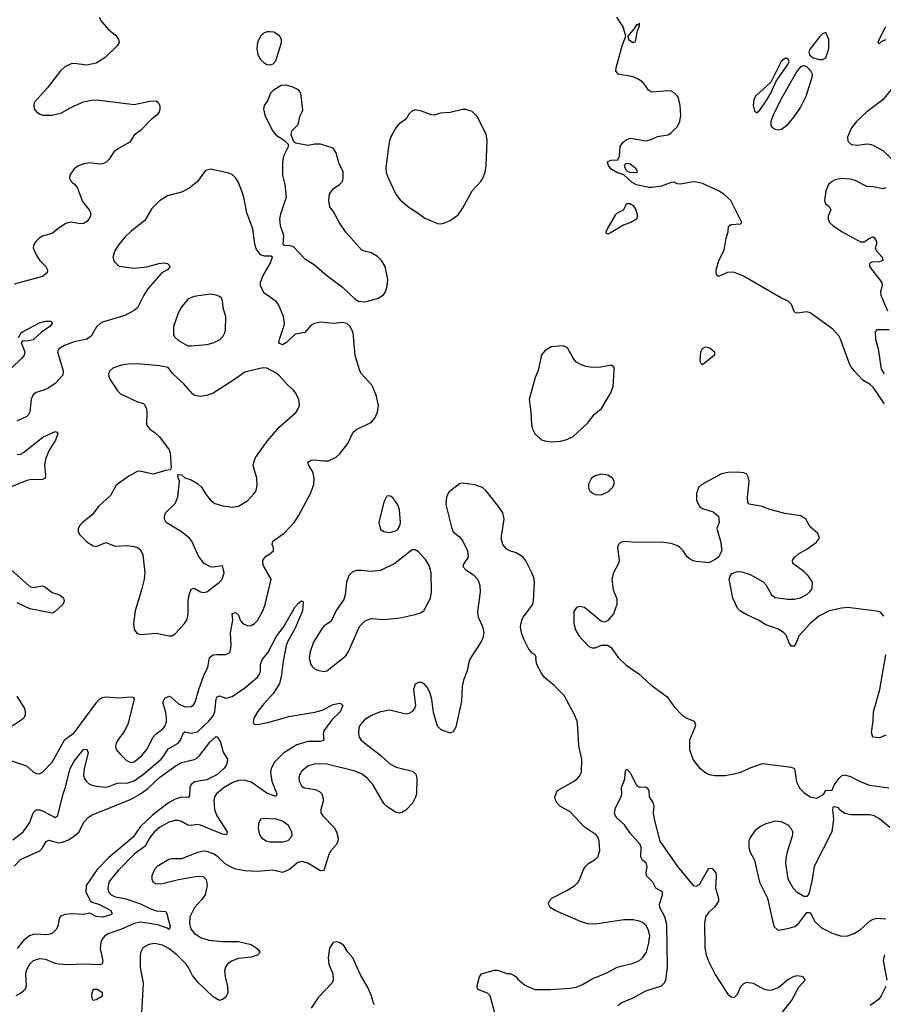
# Model space of a CAD drawing. Header units: inches. Extents: x 1550315 to 1685896, y 510706 to 640504.
# Tile 339 of 452: x 1622345 to 1627814, y 621237 to 627475. Entities that reach past the tile are written whole.
import ezdxf

# ---------------------------------------------------------------- set-up
doc = ezdxf.new("R2010")
doc.units = ezdxf.units.IN
doc.header["$MEASUREMENT"] = 0
doc.layers.add('B6622', color=7, linetype='Continuous')

msp = doc.modelspace()

# ---------------------------------------------------------------- linework, layer by layer
at = {"layer": 'B6622', "color": 5}
for points, elevation in [([(1622848.7, 627490), (1622863.9, 627463.9), (1622910, 627410.7), (1622950, 627378.8), (1622970.4, 627350.4), (1622974, 627330), (1622962.8, 627310), (1622885.4, 627234.6), (1622830, 627199.7), (1622770, 627186), (1622690, 627197.4), (1622670, 627195.8), (1622630, 627176.9), (1622602.4, 627150), (1622519.6, 627040.4), (1622437.3, 626950), (1622434, 626930), (1622437.3, 626910), (1622451, 626890), (1622475.2, 626875.2), (1622490.5, 626870.5), (1622550, 626870.5), (1622610, 626884.9), (1622677.7, 626922.3), (1622750, 626954.4), (1622810, 626966.7), (1622850, 626965.7), (1623070, 626937.6), (1623170, 626958), (1623210, 626960.7), (1623222.8, 626950), (1623233.4, 626930), (1623233.4, 626910), (1623227.3, 626890), (1623214, 626870), (1623178.3, 626841.7), (1623110, 626772.7), (1623070, 626744), (1623041.4, 626698.6), (1622970, 626659.3), (1622942, 626638), (1622910.7, 626590), (1622890.4, 626569.6), (1622870, 626560.9), (1622850, 626559.5), (1622790, 626567.3), (1622750, 626562), (1622712.5, 626547.5), (1622690.8, 626530), (1622662.8, 626490), (1622661, 626470), (1622671, 626450), (1622692.3, 626432.3), (1622710, 626406.8), (1622741.8, 626321.8), (1622784, 626270), (1622792.8, 626252.8), (1622793.4, 626230), (1622783, 626210), (1622770, 626195.1), (1622750, 626183.6), (1622730, 626181.3), (1622670, 626191.2), (1622636.7, 626183.3), (1622587.8, 626152.2), (1622550, 626120.7), (1622490, 626102.4), (1622469.2, 626090.8), (1622448, 626070), (1622435.5, 626050), (1622430.5, 626030), (1622450, 625984), (1622473, 625950), (1622510.4, 625910), (1622520.5, 625890), (1622518, 625870), (1622490, 625847.6), (1622310, 625798)], 640), ([(1627821.5, 625041.5), (1627750, 625147), (1627730, 625163.7), (1627684, 625190), (1627628.7, 625250), (1627604.7, 625284.7), (1627543.7, 625450), (1627531.5, 625471.5), (1627494.9, 625514.9), (1627350, 625617.2), (1627330, 625624), (1627270, 625615.3), (1627258, 625618), (1627250, 625626), (1627233.2, 625670), (1627211.3, 625691.3), (1627170, 625709.4), (1626929, 625850), (1626865.8, 625874.2), (1626827.7, 625872.3), (1626770, 625848), (1626758, 625858), (1626755.3, 625890), (1626773.2, 625950), (1626805.8, 626014.2), (1626819.5, 626090), (1626832.3, 626130), (1626833.6, 626166.4), (1626850, 626177.3), (1626910, 626182), (1626918, 626190), (1626847.6, 626330), (1626803.1, 626370), (1626771.2, 626391.2), (1626670, 626435.8), (1626630, 626446), (1626610, 626447.6), (1626530, 626432.6), (1626510, 626435.6), (1626490, 626445.1), (1626470, 626443.5), (1626410, 626418.9), (1626348.3, 626411.7), (1626328.4, 626411.6), (1626250, 626428.2), (1626222.6, 626442.6), (1626171.8, 626491.8), (1626127.1, 626507.1), (1626090, 626526.6), (1626073, 626550), (1626067.1, 626570), (1626070, 626576.3), (1626090, 626583.7), (1626133.8, 626586.2), (1626142.6, 626610), (1626148.2, 626671.8), (1626163.9, 626696.1), (1626186, 626714), (1626210, 626723.8), (1626312.5, 626707.5), (1626344.4, 626715.6), (1626384.4, 626735.6), (1626450, 626744.9), (1626470, 626756.9), (1626510, 626798), (1626526.2, 626830), (1626532.8, 626870), (1626527.5, 626930), (1626518.5, 626970), (1626509.8, 626989.8), (1626490, 627011.1), (1626470, 627021), (1626450, 627024), (1626350, 627016.2), (1626327.9, 627027.9), (1626298, 627070), (1626270, 627094), (1626230, 627111.6), (1626135.3, 627130), (1626120.7, 627150), (1626121.3, 627170), (1626159.7, 627310), (1626182.7, 627370), (1626165.6, 627430), (1626126.6, 627490)], 640), ([(1627830, 627346.6), (1627803.5, 627336.5), (1627790, 627324), (1627784.7, 627324.7), (1627782, 627330), (1627787.3, 627350), (1627830, 627430.6)], 620), ([(1627890, 627063.6), (1627810, 626966), (1627710.3, 626890), (1627645.2, 626830), (1627613.1, 626790), (1627587.6, 626730), (1627590, 626706), (1627610, 626683.8), (1627650, 626679.3), (1627710, 626688), (1627725.8, 626685.8), (1627750, 626679.1), (1627810, 626644.9), (1627890.8, 626570)], 640), ([(1622268.1, 622788.1), (1622387.6, 622747.6), (1622430, 622708.9), (1622450, 622698.3), (1622470, 622697.3), (1622490, 622707.9), (1622550, 622771.5), (1622630, 622913.4), (1622690, 622956.4), (1622833.1, 623150), (1622850, 623169), (1622870, 623180.7), (1622890, 623184.9), (1622970, 623178.2), (1623050, 623185.5), (1623062.8, 623182.8), (1623070, 623172), (1623030.2, 623010), (1623008.4, 622970), (1622965.6, 622910), (1622955, 622890), (1622951.3, 622870), (1622956, 622850), (1622980.4, 622820.4), (1623021.4, 622781.4), (1623049.2, 622769.2), (1623070, 622773.5), (1623116.8, 622810), (1623150.6, 622850), (1623190.6, 622930), (1623209.9, 622950.1), (1623250, 622979.7), (1623263.1, 622996.9), (1623273.8, 623026.2), (1623275.7, 623050), (1623270, 623085.6), (1623250.6, 623150), (1623264.3, 623175.7), (1623290, 623188.3), (1623303.4, 623183.4), (1623350, 623140.5), (1623390, 623121.7), (1623430, 623122.4), (1623446.5, 623133.5), (1623456.8, 623150), (1623478.7, 623230), (1623514.1, 623325.9), (1623536.5, 623370), (1623547.3, 623432.7), (1623570, 623450.2), (1623593.7, 623453.7), (1623650, 623451.8), (1623670, 623460.4), (1623678, 623470), (1623684.8, 623510), (1623679.8, 623590), (1623694, 623670), (1623690, 623710.5), (1623710, 623719.5), (1623715.9, 623715.9), (1623730, 623702.8), (1623740.4, 623670), (1623757.1, 623650), (1623790, 623635.3), (1623810, 623636), (1623831.5, 623648.5), (1623850, 623668.4), (1623884.8, 623730), (1623899.8, 623770), (1623938, 623930), (1623890.8, 624010), (1623884.1, 624030), (1623884.5, 624050), (1623904.2, 624075.8), (1623929.6, 624090), (1623951.8, 624110), (1623951.6, 624130), (1623944.5, 624150), (1623947, 624170), (1624019.3, 624220.7), (1624082.9, 624290), (1624109.7, 624330.3), (1624186.9, 624473.1), (1624208.6, 624530), (1624209.8, 624570), (1624200.4, 624610), (1624176.2, 624650), (1624169.6, 624670.4), (1624190, 624683.8), (1624210, 624687), (1624270, 624678.9), (1624300.7, 624679.3), (1624350, 624703.1), (1624370, 624721.7), (1624424, 624790), (1624457.6, 624862.4), (1624480.1, 624879.9), (1624570, 624923.1), (1624594.7, 624950), (1624611.9, 624988.1), (1624616.4, 625030), (1624605.3, 625090), (1624576.3, 625156.3), (1624509.4, 625230), (1624499.5, 625250), (1624470, 625348), (1624456.3, 625490), (1624437, 625530), (1624417.2, 625550), (1624390, 625556.3), (1624330, 625549.7), (1624250, 625558.7), (1624211.3, 625550), (1624190, 625539.5), (1624150, 625493.6), (1624090, 625482.9), (1624035.5, 625430), (1624010, 625414.5), (1623990, 625422.7), (1623986, 625430), (1623990, 625451.3), (1624018.4, 625530), (1624021.6, 625550), (1624014.9, 625594.9), (1623985.4, 625665.4), (1623969.7, 625689.7), (1623890, 625744), (1623869.8, 625790), (1623870, 625810.8), (1623883.9, 625850), (1623931.2, 625930), (1623945.2, 625970), (1623935.6, 625975.6), (1623895.9, 625975.9), (1623870, 625984), (1623842.5, 626022.5), (1623833, 626053), (1623820.8, 626150), (1623783.6, 626250), (1623763.9, 626350), (1623750.8, 626389.2), (1623730, 626443.5), (1623713.6, 626470), (1623690, 626492.9), (1623670, 626501.8), (1623553.2, 626526.8), (1623520.9, 626519.1), (1623470.3, 626450), (1623415.9, 626404.1), (1623370, 626381.8), (1623282, 626358), (1623230, 626326), (1623181.4, 626278.6), (1623138.3, 626201.7), (1623050, 626135.8), (1623010, 626096.3), (1622972.2, 626050), (1622948.5, 626010), (1622934.9, 625970), (1622943.1, 625943.1), (1622972.6, 625912.6), (1623070, 625899.8), (1623150.7, 625909.3), (1623225.2, 625930), (1623253.2, 625933.2), (1623281, 625930), (1623297.3, 625910), (1623282, 625890), (1623244.9, 625870), (1623156.9, 625770), (1623130.2, 625730), (1623090.3, 625650), (1623070, 625631.5), (1623010, 625600.5), (1622870, 625558.7), (1622854.4, 625550), (1622831, 625529), (1622796.9, 625470), (1622770.4, 625450), (1622690, 625433.8), (1622628.2, 625410), (1622592.4, 625390), (1622584, 625370), (1622620.8, 625250), (1622617.3, 625222.7), (1622569.4, 625170.6), (1622530, 625141.7), (1622509.2, 625130.8), (1622450, 625112.8), (1622430, 625098.4), (1622417.4, 625070), (1622409.3, 624990.7), (1622399.6, 624970), (1622390, 624961), (1622327.7, 624930)], 660), ([(1627830, 626409.3), (1627810, 626402), (1627750, 626416.3), (1627710, 626418.7), (1627635.7, 626455.7), (1627604.6, 626464.6), (1627550, 626468.9), (1627510, 626460.8), (1627489.5, 626450.5), (1627466.9, 626430), (1627450.5, 626390.5), (1627440.7, 626330), (1627447.5, 626307.5), (1627470.7, 626290.7), (1627482, 626270), (1627464.4, 626230), (1627464, 626210), (1627473.8, 626190), (1627494.7, 626170), (1627553.8, 626130), (1627670, 626066.3), (1627692.8, 626067.2), (1627730, 626093.4), (1627750, 626098.8), (1627755.5, 626095.5), (1627770.8, 626070), (1627771, 626050), (1627762.8, 626030), (1627771, 626010), (1627806, 625970), (1627812, 625950), (1627790, 625940.9), (1627741.4, 625938.6), (1627726, 625930), (1627727.3, 625910), (1627804, 625810), (1627806.8, 625790), (1627796.3, 625750), (1627798, 625730), (1627841, 625630)], 640), ([(1622338, 625462), (1622354, 625490), (1622363.3, 625496.7), (1622470, 625554.9), (1622510, 625564.9), (1622544.7, 625564.7), (1622550.7, 625550.7), (1622536.4, 625530), (1622484.1, 625495.9), (1622430, 625445.3), (1622390, 625438), (1622370, 625440.7), (1622361.3, 625438.7), (1622354, 625430), (1622376.9, 625370), (1622372.7, 625350), (1622358.9, 625330), (1622290, 625264.7)], 640), ([(1627852, 625510), (1627774, 625510), (1627762.5, 625497.5), (1627764.9, 625450), (1627781.6, 625390), (1627799.8, 625259.8), (1627818.8, 625230)], 640), ([(1622330, 624718.9), (1622350, 624722.4), (1622370, 624732.6), (1622491.2, 624830), (1622570, 624865.5), (1622581, 624861), (1622585.5, 624850), (1622571.6, 624810), (1622530, 624743.6), (1622508.2, 624690), (1622501.8, 624650), (1622509, 624591), (1622505.5, 624570), (1622490, 624561.1), (1622410, 624559.9), (1622390, 624555.6), (1622250, 624498.2)], 660), ([(1627816.6, 623696.6), (1627798.6, 623718.6), (1627784.7, 623724.7), (1627590.3, 623749.7), (1627550, 623746.9), (1627471.2, 623728.8), (1627405.2, 623694.8), (1627350.5, 623650), (1627278.8, 623570), (1627264.7, 623530), (1627250, 623506), (1627230, 623506), (1627215.3, 623530), (1627201.2, 623570), (1627184, 623590), (1627150, 623612.3), (1627070, 623640.9), (1627027.8, 623667.8), (1626950, 623703.5), (1626910, 623727.2), (1626890, 623746.9), (1626861, 623810), (1626838, 623930), (1626844, 623950), (1626855.1, 623964.9), (1626890, 623979.1), (1626917.5, 623977.5), (1626970, 623959.1), (1627052.2, 623912.2), (1627072.1, 623892.1), (1627105.5, 623830), (1627130, 623814.9), (1627210, 623803.8), (1627250, 623803.1), (1627290, 623812.2), (1627330, 623833), (1627349.4, 623850), (1627362.7, 623870), (1627365.2, 623910), (1627339.3, 623950), (1627310, 623979.3), (1627242, 624030), (1627239, 624050), (1627253.2, 624070), (1627277.2, 624090), (1627330, 624120.5), (1627390, 624164.9), (1627409.2, 624190), (1627399.5, 624219.5), (1627350, 624262), (1627324, 624310), (1627292, 624332), (1627190, 624345.2), (1627090, 624373.2), (1627049.4, 624389.4), (1626964.7, 624404.7), (1626956.6, 624416.6), (1626953.6, 624450), (1626964, 624550), (1626958.8, 624578.8), (1626950, 624596), (1626930, 624604.5), (1626887.9, 624607.9), (1626830, 624606.6), (1626790, 624597.4), (1626664.9, 624530), (1626644.4, 624510), (1626630.4, 624470), (1626630.4, 624430), (1626650, 624390.7), (1626670, 624378), (1626735.8, 624355.8), (1626771, 624330), (1626774, 624290), (1626758.8, 624250), (1626784, 624170), (1626791, 624110), (1626771.3, 624070), (1626750, 624054), (1626710, 624034), (1626630, 624042.7), (1626610, 624046), (1626590, 624056), (1626571.6, 624071.6), (1626546, 624110), (1626526, 624130), (1626510, 624140.7), (1626470, 624155.1), (1626410, 624164.2), (1626250, 624161.6), (1626170, 624169.3), (1626150, 624162.7), (1626137.3, 624150), (1626130.5, 624130), (1626140.7, 624050), (1626137.3, 624030), (1626105.5, 623970), (1626095.5, 623930), (1626103.4, 623863.4), (1626126.4, 623806.4), (1626126.8, 623770), (1626106, 623710), (1626070, 623668), (1626050, 623658), (1626030, 623662), (1625922, 623750), (1625890, 623756), (1625872, 623750), (1625854.4, 623725.6), (1625854, 623650), (1625864.9, 623610), (1625888.8, 623568.8), (1625950, 623502.8), (1625970, 623496), (1625990, 623496), (1626030, 623511.3), (1626070, 623512), (1626090, 623498), (1626134.6, 623434.6), (1626186, 623386), (1626265.5, 623330), (1626341.1, 623261.1), (1626444.6, 623184.6), (1626490, 623122), (1626539.1, 623070), (1626570, 623050.4), (1626616, 623030), (1626624, 623010), (1626620.5, 622990), (1626587, 622910), (1626587, 622850), (1626608.7, 622790), (1626621.3, 622770), (1626650, 622735.5), (1626690, 622703), (1626711.8, 622691.8), (1626750, 622685.7), (1626810, 622687), (1626870, 622696.5), (1626912.7, 622707.3), (1626970, 622734.9), (1627050, 622761.6), (1627230, 622738.8), (1627251.3, 622730), (1627265.2, 622645.2), (1627284.5, 622604.5), (1627310, 622578), (1627350, 622551.3), (1627390, 622542), (1627434.6, 622565.4), (1627450, 622592), (1627490, 622594), (1627500.2, 622619.8), (1627532.9, 622667.1), (1627550, 622684.7), (1627570, 622691.3), (1627610, 622678), (1627667.1, 622647.1), (1627725.8, 622625.8), (1627848.3, 622608.3)], 660), ([(1625362.7, 621150), (1625323.5, 621290), (1625306.5, 621306.5), (1625245.6, 621330), (1625242.4, 621350), (1625245.6, 621370), (1625257, 621410), (1625269.2, 621430), (1625350, 621453.4), (1625370, 621453.4), (1625430, 621430.8), (1625450, 621430.8), (1625470, 621424), (1625490, 621410.4), (1625498, 621398), (1625540.9, 621360.9), (1625566.2, 621346.2), (1625610, 621331.4), (1625706, 621330), (1625830, 621338.5), (1625870, 621345.3), (1625910, 621361.7), (1625970, 621398.7), (1626063.9, 621436.1), (1626128.5, 621471.5), (1626230, 621497.6), (1626270, 621514.9), (1626290, 621530.5), (1626313.4, 621566.6), (1626330, 621626), (1626335, 621670), (1626326.3, 621706.3), (1626310, 621736.9), (1626290, 621754.7), (1626270, 621763.5), (1626230, 621771), (1626170, 621770.9), (1626006.6, 621746.6), (1625950, 621745.1), (1625900.1, 621760.1), (1625735.3, 621830), (1625704, 621850), (1625694, 621870), (1625699, 621890), (1625715.3, 621910), (1625810, 621958), (1625861.2, 621990), (1625881.2, 622010), (1625893.2, 622030), (1625913.6, 622086.4), (1625928.7, 622110), (1625948.7, 622130), (1625990, 622154), (1626006, 622170), (1626019.7, 622210), (1626015.4, 622270), (1626009.6, 622290), (1625995.6, 622310), (1625920.1, 622360.1), (1625830, 622455.1), (1625769.3, 622490), (1625749.2, 622510), (1625737.2, 622530), (1625733.2, 622550), (1625750, 622590.8), (1625852.1, 622647.9), (1625874.9, 622665.1), (1625890, 622682.8), (1625903.6, 622710), (1625903.9, 622790), (1625884.9, 622875.1), (1625880.5, 622990), (1625874.3, 623030), (1625858, 623070), (1625792.3, 623192.3), (1625730, 623257.4), (1625667.9, 623307.9), (1625651.5, 623330), (1625619.6, 623390), (1625614, 623426), (1625616.4, 623436.4), (1625608.7, 623450), (1625590, 623461.2), (1625570, 623486), (1625537, 623550), (1625522.7, 623590), (1625516, 623630), (1625525.2, 623670), (1625533.2, 623690), (1625591.6, 623768.4), (1625599.5, 623790), (1625605.7, 623910), (1625600.6, 623940.6), (1625588.4, 623970), (1625550, 624046), (1625530.9, 624070.9), (1625490, 624097.6), (1625449.7, 624109.7), (1625430, 624120.9), (1625403.7, 624150), (1625394.5, 624190), (1625412, 624310), (1625404.5, 624350), (1625377, 624390), (1625298, 624490), (1625276, 624510), (1625227.4, 624527.4), (1625150, 624538.7), (1625130, 624533.5), (1625061.2, 624478.8), (1625047.2, 624450), (1625042.6, 624402.6), (1625081, 624250), (1625090.9, 624230.9), (1625130, 624198), (1625151, 624170), (1625181, 624110), (1625186, 624070), (1625158, 624030), (1625151.3, 624010), (1625171.3, 623990), (1625218.4, 623958.4), (1625244, 623930), (1625253.4, 623910), (1625259.1, 623890), (1625260.5, 623850), (1625243.4, 623723.4), (1625247.7, 623690), (1625274.8, 623630), (1625284, 623590), (1625275.5, 623550), (1625265.5, 623530), (1625196.2, 623423.8), (1625186.2, 623393.8), (1625179.5, 623350), (1625154.9, 623290), (1625147, 623250), (1625142.8, 623157.2), (1625107.9, 622992.1), (1625090, 622962), (1625070, 622955.3), (1625014.6, 622974.6), (1624990, 622998), (1624964.8, 623084.8), (1624954, 623170), (1624939.3, 623219.3), (1624925.8, 623245.8), (1624910, 623262.7), (1624890, 623274.5), (1624870, 623275.1), (1624850, 623264), (1624838, 623230), (1624850.5, 623130), (1624845.5, 623110), (1624827.7, 623090), (1624810, 623078.7), (1624790, 623074.3), (1624690, 623099.2), (1624630, 623089.8), (1624581.6, 623070), (1624530, 623041.1), (1624502.6, 623010), (1624493.4, 622990), (1624490.3, 622950), (1624495.3, 622930), (1624506.7, 622910), (1624530, 622890.4), (1624632, 622812), (1624690, 622760.3), (1624730, 622738.7), (1624833, 622713), (1624853.7, 622693.7), (1624859.1, 622670), (1624857.7, 622570), (1624852, 622548), (1624832.9, 622510), (1624790, 622467), (1624770, 622453.6), (1624750, 622448), (1624730, 622451.3), (1624670.7, 622490.7), (1624650, 622509.7), (1624582, 622630), (1624546.2, 622670), (1624510, 622696.5), (1624470, 622713), (1624290, 622757.2), (1624250, 622761), (1624210, 622758.5), (1624170, 622745.1), (1624128.6, 622711.4), (1624116.5, 622690), (1624112.5, 622672.5), (1624114.9, 622650), (1624130, 622620.5), (1624147, 622607), (1624217.8, 622597.8), (1624244.2, 622584.2), (1624258, 622570), (1624268.9, 622530), (1624252.2, 622470), (1624252.4, 622450), (1624263.8, 622430), (1624336.7, 622356.7), (1624350.4, 622330), (1624362.4, 622290), (1624360.4, 622270), (1624350.4, 622250), (1624314, 622206), (1624299.7, 622180.3), (1624270, 622083.7), (1624250, 622082.4), (1624170, 622131.5), (1624130, 622140.7), (1624106, 622134), (1624053, 622090), (1624010, 622071.2), (1623947.3, 622087.2), (1623850, 622078.7), (1623770, 622081.5), (1623712.8, 622092.8), (1623684.4, 622104.4), (1623647, 622127), (1623600.7, 622170), (1623572, 622190), (1623530, 622205.6), (1623510, 622207.6), (1623470, 622198.7), (1623370, 622158), (1623310, 622158.3), (1623290, 622153.5), (1623216.4, 622110), (1623197.6, 622090), (1623182, 622050), (1623181.3, 622030), (1623190, 622010.8), (1623210, 622000.3), (1623250, 622002.8), (1623350, 622026.7), (1623470, 622048), (1623506.1, 622046.1), (1623526.6, 622026.6), (1623532.6, 621990), (1623518.5, 621930), (1623499.4, 621900.6), (1623452.4, 621850), (1623422.9, 621790), (1623419.3, 621750), (1623423.5, 621730), (1623431.4, 621710), (1623450, 621686.5), (1623490, 621659.7), (1623543.4, 621643.4), (1623630, 621635.5), (1623730, 621634), (1623810, 621616.1), (1623848.2, 621590), (1623864.9, 621570), (1623861.4, 621558.6), (1623851.9, 621548.1), (1623810, 621535.1), (1623730, 621527.8), (1623686.8, 621510), (1623660.7, 621490), (1623648.5, 621471.5), (1623642.4, 621450), (1623645.3, 621410), (1623660.4, 621350), (1623662.4, 621310), (1623650, 621282), (1623630, 621266), (1623610, 621261.6), (1623570, 621283.6), (1623475.2, 621375.2), (1623439.8, 621419.8), (1623414.2, 621470), (1623398.7, 621490), (1623340.8, 621550), (1623290, 621589.8), (1623250, 621611.7), (1623198.2, 621621.8), (1623163.5, 621616.5), (1623124.9, 621595.1), (1623111.4, 621570), (1623107.7, 621547.8), (1623108.5, 621470), (1623126.7, 621370), (1623117.2, 621182.8)], 660), ([(1622291.1, 623990), (1622410, 623883.7), (1622430, 623877), (1622490, 623888.2), (1622510, 623878), (1622550, 623845.5), (1622596, 623830), (1622616.4, 623816.4), (1622622.8, 623810), (1622626.8, 623790), (1622617.3, 623770), (1622570, 623725.1), (1622550, 623714.5), (1622410, 623743.1), (1622330, 623779.8)], 660), ([(1622300.8, 622279.2), (1622367.4, 622330), (1622410, 622388.5), (1622429.9, 622450.1), (1622450, 622467.9), (1622470, 622467.7), (1622490, 622461.4), (1622570, 622421.1), (1622586.6, 622433.4), (1622619.3, 622570), (1622633.2, 622606.8), (1622665.5, 622730), (1622690, 622777.1), (1622750, 622851.7), (1622770, 622853.7), (1622779.4, 622830), (1622752.2, 622730), (1622748.1, 622690), (1622753.4, 622670), (1622765.3, 622650), (1622790, 622629.4), (1622830, 622617.8), (1622890, 622612.6), (1622910, 622616.3), (1622962.3, 622637.7), (1623030, 622638.7), (1623070, 622653.4), (1623130, 622695.1), (1623240.6, 622790), (1623258.3, 622810), (1623284.7, 622855.3), (1623349, 622891), (1623362.9, 622910), (1623382.8, 622957.2), (1623390, 622962.8), (1623430, 622953.9), (1623470, 622962.7), (1623543.2, 623030), (1623570, 623064.2), (1623580.5, 623090), (1623588.7, 623171.3), (1623595.1, 623184.9), (1623610, 623191.7), (1623650, 623176.8), (1623690, 623187), (1623770, 623241.7), (1623851.6, 623310), (1623864.8, 623330), (1623870.5, 623349.5), (1623869.9, 623390.1), (1623879.5, 623420.5), (1623916.9, 623463.1), (1623970, 623565), (1624016.8, 623630), (1624090, 623753.7), (1624110, 623778), (1624130, 623792.7), (1624138, 623790), (1624139.5, 623779.5), (1624136.5, 623730), (1624090, 623618.9), (1624043.6, 623536.4), (1624033.4, 623510), (1624014, 623410), (1624001.3, 623310), (1623990.6, 623270), (1623951.6, 623208.4), (1623890, 623140.6), (1623851, 623090), (1623828.4, 623050), (1623823.6, 623023.6), (1623830.4, 623010.4), (1623850, 623010.3), (1623923.9, 623023.9), (1624050, 623059.8), (1624213.2, 623086.8), (1624259.6, 623100.4), (1624330, 623135.3), (1624370, 623144), (1624381, 623141), (1624390.3, 623130), (1624373.8, 623090), (1624322.1, 623037.9), (1624270.2, 622970), (1624267.1, 622950), (1624270.2, 622909.8), (1624250, 622902.3), (1624170, 622902.1), (1624099.9, 622880.1), (1624018.5, 622830), (1623959.3, 622770), (1623936.8, 622730), (1623932.9, 622707.1), (1623941.9, 622650), (1623972.8, 622570), (1623967.9, 622552.1), (1623910, 622573.4), (1623810, 622644.2), (1623763.6, 622656.4), (1623730, 622654.1), (1623690, 622638.8), (1623639.1, 622610), (1623592.3, 622570), (1623579.3, 622550), (1623573.4, 622530), (1623578.3, 622470), (1623592.8, 622430), (1623659.2, 622330), (1623654.8, 622310), (1623630, 622314.8), (1623490, 622371.8), (1623470, 622375), (1623430, 622368.9), (1623410, 622370.9), (1623370, 622395.5), (1623350, 622401.1), (1623330, 622401.8), (1623290, 622390.6), (1623230, 622356.8), (1623198.5, 622330), (1623170, 622293.1), (1623140.6, 622239.4), (1623070, 622187.5), (1622970, 622086.6), (1622926.3, 622033.7), (1622910, 622009.6), (1622902.2, 621970), (1622906.7, 621950), (1622923.6, 621930), (1622950, 621917.8), (1623010, 621907.5), (1623110, 621873.6), (1623170, 621843.4), (1623210, 621829.5), (1623270, 621823.7), (1623277.8, 621810), (1623298.6, 621730), (1623290.5, 621710), (1623278.4, 621718.4), (1623219.3, 621739.3), (1623110, 621756.7), (1623070, 621748.7), (1622990, 621712.6), (1622910, 621684.8), (1622884, 621670), (1622866.9, 621650), (1622857.8, 621630), (1622855.2, 621590), (1622872.5, 621510), (1622866.9, 621493.1), (1622853, 621487), (1622749.1, 621490.9), (1622653.3, 621486.7), (1622591, 621491), (1622570, 621495.1), (1622510, 621521.1), (1622470, 621525.1), (1622430, 621511.8), (1622410, 621493.1), (1622385.4, 621450), (1622382.5, 621430), (1622386.2, 621353.8), (1622379.1, 621330), (1622350, 621304.4), (1622320.7, 621290)], 640), ([(1627830, 622940.7), (1627790, 622924.5), (1627748.7, 622930), (1627739, 622959), (1627749.4, 623030), (1627752, 623090), (1627791.5, 623230), (1627829.6, 623449.6)], 660), ([(1622327.7, 623187.8), (1622374.4, 623110), (1622380.4, 623090), (1622379.3, 623070), (1622370.5, 623050), (1622359.9, 623040.1), (1622290, 622993.6)], 660), ([(1622310, 622111), (1622350, 622153.7), (1622471.6, 622208.4), (1622490, 622227.6), (1622512.1, 622267.9), (1622530, 622276.3), (1622590, 622260.6), (1622615.8, 622264.2), (1622650, 622276.9), (1622690, 622302.2), (1622722.2, 622330), (1622751.3, 622390), (1622779.4, 622420.6), (1622803.5, 622436.5), (1623050, 622536.9), (1623110.9, 622569.1), (1623156.7, 622603.3), (1623230, 622673.8), (1623330, 622745.6), (1623370, 622768.5), (1623450, 622786.7), (1623465.3, 622794.7), (1623485.8, 622814.2), (1623550, 622897.6), (1623590, 622934), (1623598, 622930), (1623617.5, 622897.5), (1623633.7, 622833.7), (1623660.7, 622790), (1623659.1, 622770), (1623652.4, 622750), (1623637.4, 622730), (1623594.4, 622690), (1623530, 622657.8), (1623454.2, 622645.8), (1623430.2, 622630), (1623421.4, 622610), (1623419.5, 622560.5), (1623412.2, 622547.8), (1623370, 622549.1), (1623330, 622535.7), (1623287.8, 622512.2), (1623185.7, 622434.3), (1623110, 622363.2), (1623063.9, 622296.1), (1622910, 622166.7), (1622835.7, 622090), (1622765.9, 621990), (1622763.8, 621950), (1622790, 621896.9), (1622803.3, 621883.3), (1622850, 621868.6), (1622921.5, 621830), (1622930.2, 621810), (1622910, 621798.5), (1622870, 621789.4), (1622830, 621793.3), (1622790, 621813.3), (1622750, 621805.8), (1622670.8, 621810.8), (1622630, 621804.8), (1622610, 621796.4), (1622601.7, 621790), (1622592.4, 621770), (1622586.3, 621730), (1622576.6, 621710), (1622552.4, 621687.6), (1622530, 621678.5), (1622510, 621676.5), (1622450, 621681.7), (1622430, 621678.3), (1622407.6, 621670), (1622370, 621640.7), (1622328.8, 621590)], 620), ([(1626132.3, 621230), (1626153.7, 621246.3), (1626230, 621278.5), (1626310, 621322), (1626410, 621353.8), (1626427, 621370), (1626436.5, 621390), (1626447.9, 621472.1), (1626442.7, 621742.7), (1626431.2, 621790), (1626399, 621850), (1626395.7, 621870), (1626415.4, 621930), (1626415.6, 621950), (1626372.9, 621972.9), (1626354.7, 622010), (1626315.4, 622050), (1626313.3, 622070), (1626319.1, 622110), (1626311.3, 622130), (1626289.9, 622149.9), (1626277.8, 622170), (1626281.5, 622230), (1626274.5, 622250), (1626210, 622320.4), (1626174.1, 622374.1), (1626130, 622413.3), (1626118.2, 622430), (1626111.5, 622450), (1626118.7, 622481.3), (1626154.5, 622550), (1626158.4, 622570), (1626156.9, 622610), (1626177.5, 622662.5), (1626181.2, 622718.8), (1626190, 622726.8), (1626210, 622704), (1626250, 622625.5), (1626270, 622612.4), (1626310, 622613.4), (1626323.4, 622603.4), (1626328.8, 622588.8), (1626332, 622550), (1626357.1, 622510), (1626360.3, 622490), (1626357.1, 622450), (1626362.5, 622410), (1626399.2, 622270), (1626510, 622109.3), (1626610, 621989), (1626630, 621984.6), (1626650, 621996.4), (1626710, 622099.1), (1626730, 622096.4), (1626752.7, 622070), (1626755.8, 622050), (1626751.9, 621971.9), (1626770.8, 621910), (1626770.8, 621890), (1626746.7, 621853.3), (1626710, 621820.5), (1626687.5, 621790), (1626681.8, 621750), (1626683.7, 621596.3), (1626691.2, 621550), (1626707.5, 621510), (1626750, 621425.3), (1626830, 621301.6), (1626850, 621283.8), (1626870, 621279.1), (1626890, 621301), (1626911.6, 621350), (1626930, 621368.4), (1626950, 621376), (1626990, 621371.1), (1627055.1, 621335.1), (1627090, 621325.2), (1627110, 621327.5), (1627150, 621342.9), (1627210, 621394.2), (1627250, 621415.6), (1627270, 621419.1), (1627294.4, 621414.4), (1627304, 621410), (1627319.1, 621390), (1627276.7, 621343.3), (1627235.2, 621264.8), (1627172.8, 621187.2)], 640), ([(1627855.8, 622355.8), (1627790, 622412.3), (1627755.3, 622430), (1627730, 622438), (1627610, 622438), (1627570, 622445.2), (1627543.7, 622463.7), (1627530, 622482), (1627510, 622488), (1627494, 622486), (1627492, 622468), (1627499.1, 622410), (1627487, 622330), (1627375.3, 622110), (1627362.4, 622017.6), (1627342.5, 621937.5), (1627330, 621919), (1627310, 621919.3), (1627267.3, 621947.3), (1627245.1, 621970), (1627211.6, 622030), (1627197.7, 622130), (1627198.8, 622161.2), (1627208.8, 622211.2), (1627241.7, 622310), (1627242, 622330), (1627230.9, 622350.9), (1627211, 622371), (1627170, 622393), (1627130, 622396.9), (1627070, 622380.5), (1627035.9, 622364.1), (1627001.6, 622338.4), (1626970, 622292.7), (1626962.6, 622270), (1626962, 622230), (1626970, 622201), (1626999.3, 622150), (1627030.5, 622010), (1627080.5, 621910), (1627121, 621730), (1627142, 621710), (1627150, 621706.8), (1627210, 621717.3), (1627254, 621730), (1627279.3, 621750), (1627330, 621818), (1627350, 621818), (1627380.5, 621760.5), (1627422, 621722), (1627490, 621687), (1627550, 621667.4), (1627590, 621670.2), (1627633.5, 621686.5), (1627669.7, 621710), (1627730, 621764.4), (1627750, 621777), (1627770, 621782.4), (1627830, 621777.3)], 660), ([(1624592.8, 621232.8), (1624582.9, 621250), (1624573.6, 621290), (1624550, 621344), (1624502.3, 621422.3), (1624454.5, 621530), (1624421.2, 621570), (1624397.2, 621610), (1624370, 621629), (1624350, 621633.2), (1624330.9, 621629.1), (1624307.9, 621592.1), (1624298, 621530), (1624303, 621490), (1624327.7, 621430), (1624330.8, 621390), (1624320.7, 621370), (1624237.3, 621282.7), (1624190, 621212.7)], 680), ([(1627821.1, 621550), (1627813.8, 621513.8), (1627836.3, 621390)], 660), ([(1627830.4, 621350), (1627799.5, 621290), (1627784.9, 621270), (1627761.3, 621250), (1627730, 621228.7)], 660)]:
    msp.add_lwpolyline(points, dxfattribs=dict(at, elevation=elevation))
for points, elevation in [([(1626270, 627453.2), (1626258.8, 627441.2), (1626250, 627441.2), (1626239.3, 627420.7), (1626196.3, 627370), (1626200.7, 627350), (1626230, 627330.7), (1626244, 627336), (1626256.4, 627403.6), (1626268.7, 627430), (1626266, 627434), (1626270, 627434)], 640), ([(1623930, 627398.5), (1623910, 627396.9), (1623891.2, 627388.8), (1623870, 627369.6), (1623851.1, 627330), (1623846.4, 627290), (1623853.4, 627253.4), (1623870, 627223), (1623890, 627202.4), (1623910, 627190.4), (1623930, 627188.5), (1623950, 627195.5), (1623966.5, 627213.5), (1624003.5, 627330), (1624002.3, 627350), (1623990, 627373), (1623955.2, 627395.2)], 660), ([(1627450, 627394), (1627430, 627386), (1627410, 627366.6), (1627350.3, 627290), (1627342.3, 627270), (1627348.8, 627250), (1627370, 627234), (1627410, 627222.6), (1627430, 627222), (1627450, 627234), (1627469.6, 627290), (1627469.4, 627349.4)], 640), ([(1627190, 627229.5), (1627166.7, 627210), (1627101.3, 627078.7), (1627004.9, 626990), (1626994.1, 626965.9), (1626990.3, 626930), (1626997.3, 626897.3), (1627010, 626884.9), (1627030, 626900.3), (1627070, 626955.3), (1627101, 627010), (1627135.2, 627084.8), (1627209.6, 627190), (1627216.9, 627210), (1627210, 627229)], 640), ([(1627310, 627182), (1627290, 627176.4), (1627268.6, 627151.4), (1627166.6, 626973.4), (1627115.9, 626870), (1627102.7, 626830), (1627102.6, 626802.6), (1627110, 626790.8), (1627130, 626780.7), (1627150, 626777.3), (1627170, 626780.7), (1627210, 626810.6), (1627250, 626859.3), (1627290, 626919.3), (1627325.4, 626990), (1627363.5, 627110), (1627365.7, 627130), (1627356.1, 627150), (1627330, 627175.3)], 640), ([(1624030, 627060.4), (1624001.5, 627058.5), (1623950, 627026.9), (1623934.3, 627010), (1623915.9, 626964.1), (1623893.7, 626930), (1623889, 626910), (1623896.5, 626870), (1623944.9, 626770), (1623970, 626742.4), (1624021, 626710), (1624045.4, 626685.4), (1624046, 626670), (1624015.8, 626610), (1624010.2, 626569.7), (1624010.2, 626490), (1624023.1, 626430), (1624032.4, 626350), (1623997, 626243), (1623990.2, 626210), (1623993.8, 626170), (1624016.1, 626110), (1624010.6, 626050.6), (1624023.8, 626043.8), (1624050, 626045.3), (1624076.9, 626036.9), (1624150, 625959.1), (1624210, 625924), (1624290, 625853.4), (1624390, 625780.7), (1624470, 625704), (1624490.6, 625690.6), (1624530, 625687.3), (1624611.4, 625708.6), (1624648.2, 625731.8), (1624661.6, 625750), (1624672.9, 625787.1), (1624675.3, 625830), (1624659.1, 625910), (1624635.4, 625950), (1624610, 625975.1), (1624570, 625997.6), (1624528, 626008), (1624510, 626017.2), (1624410, 626129.4), (1624370, 626187), (1624330, 626261.2), (1624310, 626289.2), (1624302.9, 626330), (1624307.6, 626370), (1624330, 626403), (1624370, 626430.4), (1624389.6, 626450), (1624394, 626470), (1624393.5, 626510), (1624366.9, 626566.9), (1624350, 626632), (1624330, 626659.7), (1624250, 626686.9), (1624213.4, 626686.6), (1624170, 626678.4), (1624092.9, 626692.9), (1624080.2, 626700.2), (1624064.2, 626744.2), (1624068, 626770), (1624108.2, 626810), (1624118.3, 626861.7), (1624134.7, 626890), (1624137, 626903), (1624125.4, 627010), (1624110, 627030.9), (1624070, 627048.6)], 660), ([(1625170, 626905.1), (1625150, 626905.1), (1625070, 626886.6), (1625010, 626882.9), (1624970, 626869.7), (1624950, 626871.1), (1624890, 626895.4), (1624850, 626902.9), (1624827.1, 626892.9), (1624810, 626876), (1624792.8, 626847.2), (1624744.9, 626810), (1624727.4, 626790), (1624699.2, 626740.8), (1624687.6, 626710), (1624680.7, 626670), (1624663.4, 626536.6), (1624665.9, 626505.9), (1624676, 626476), (1624726.5, 626370), (1624754.1, 626334.1), (1624810, 626286.3), (1624869.4, 626249.4), (1624910, 626217.1), (1624990, 626183.8), (1625010, 626181.6), (1625030, 626185.5), (1625070, 626203), (1625120.7, 626239.3), (1625150, 626279.1), (1625209.8, 626390.2), (1625265.1, 626450), (1625277.6, 626470), (1625292.1, 626507.9), (1625299.8, 626550), (1625306, 626710), (1625299.6, 626750), (1625242.3, 626862.3), (1625210, 626894)], 660), ([(1626190, 626563.6), (1626180.3, 626559.7), (1626173, 626550), (1626183.6, 626523.6), (1626190, 626518), (1626208.3, 626508.3), (1626250, 626506.7), (1626257.2, 626510), (1626249.4, 626530), (1626210, 626558.3)], 640), ([(1626070, 626115.3), (1626060.2, 626120.2), (1626059, 626130), (1626066.6, 626150), (1626120.5, 626239.5), (1626130, 626250.7), (1626169.3, 626270.7), (1626190, 626310.8), (1626210, 626311), (1626230, 626298), (1626246, 626270), (1626258, 626230), (1626251.3, 626210), (1626216, 626190), (1626167.9, 626172.1), (1626090, 626126.6)], 640), ([(1623550, 625735.1), (1623450, 625721.3), (1623410, 625704.5), (1623366.4, 625650), (1623345.7, 625610), (1623318.9, 625530), (1623319.2, 625479.2), (1623325.1, 625465.1), (1623350, 625441.6), (1623410, 625407.3), (1623430, 625408.2), (1623530, 625417.4), (1623570, 625427.4), (1623610, 625446.7), (1623633.6, 625470), (1623644.2, 625490), (1623648.2, 625510), (1623651.2, 625591.2), (1623633.3, 625650), (1623630, 625695.3), (1623623.7, 625710), (1623610, 625720.7), (1623590, 625729.6)], 680), ([(1625787.6, 625407.6), (1625710, 625401.1), (1625670, 625377.6), (1625650, 625352), (1625627.7, 625252.3), (1625610, 625208.7), (1625571.5, 625068.5), (1625582.3, 624990), (1625585.2, 624910), (1625590, 624887.3), (1625608.5, 624848.5), (1625650, 624813.7), (1625670, 624805.7), (1625710, 624801.1), (1625770, 624804.4), (1625810, 624814.9), (1625850, 624833), (1625941.3, 624918.7), (1625984.7, 624975.3), (1626030, 625010.5), (1626088, 625110), (1626103.6, 625150), (1626109.6, 625250), (1626109.2, 625270), (1626090, 625286), (1626026, 625274), (1625970, 625271.1), (1625930, 625277.4), (1625896, 625290), (1625867.6, 625307.6), (1625849.7, 625329.7), (1625815.1, 625395.1)], 660), ([(1626670, 625288), (1626658, 625298), (1626654.6, 625314.6), (1626659.3, 625370), (1626670, 625391.3), (1626690, 625402.8), (1626714.6, 625394.6), (1626746, 625370), (1626746, 625350)], 640), ([(1623090, 625295.1), (1623030, 625292.8), (1622990, 625286), (1622934.1, 625265.9), (1622914.9, 625250), (1622907, 625233), (1622910.3, 625210), (1622920.9, 625190), (1622963.9, 625123.9), (1622983.7, 625103.7), (1623090, 625053.4), (1623130, 625042.8), (1623135.8, 625035.8), (1623147.7, 625010), (1623150.4, 624990.4), (1623148.8, 624908.8), (1623170, 624880.7), (1623199.9, 624859.9), (1623230, 624830.8), (1623290.8, 624750), (1623298.8, 624730), (1623304.7, 624635.3), (1623296.9, 624623.1), (1623270, 624619.3), (1623190, 624594.5), (1623105.5, 624614.5), (1623088.7, 624611.3), (1623036.5, 624583.5), (1622955.3, 624524.7), (1622920.3, 624459.7), (1622844.4, 624390), (1622803.4, 624336.6), (1622742.8, 624290), (1622726, 624270), (1622716, 624250), (1622716, 624230), (1622726, 624210), (1622770, 624166), (1622810, 624141), (1622830, 624137.3), (1622890, 624163), (1622950, 624139.3), (1623030, 624142.4), (1623070, 624137.6), (1623090.3, 624130.3), (1623110, 624116.3), (1623124.8, 624084.8), (1623137.7, 623970), (1623133.1, 623930), (1623117.1, 623862.9), (1623077, 623730), (1623065.5, 623650), (1623070.7, 623610.7), (1623087.5, 623587.5), (1623110, 623578.8), (1623210, 623588.4), (1623289.2, 623570.8), (1623309.3, 623570.7), (1623330, 623584.7), (1623389.5, 623650), (1623405.1, 623674.9), (1623411.2, 623708.8), (1623412.3, 623790), (1623418, 623830), (1623430, 623866), (1623450, 623874), (1623491, 623850), (1623510, 623845.5), (1623530, 623850.3), (1623609.7, 623910), (1623626.3, 623930), (1623639.5, 623970), (1623630, 624015.3), (1623570, 624005.1), (1623552.8, 624007.2), (1623512.7, 624030), (1623476.6, 624076.6), (1623434.5, 624170), (1623419.5, 624190), (1623370, 624229.6), (1623273.2, 624290), (1623262.7, 624310), (1623262.7, 624330), (1623269.3, 624350), (1623329.2, 624410), (1623346, 624450), (1623358, 624550), (1623348, 624572), (1623346, 624590), (1623350, 624594), (1623370, 624592), (1623391.3, 624571.3), (1623430, 624558.8), (1623470, 624536.3), (1623499.3, 624510), (1623521.3, 624470), (1623552.4, 624430), (1623580.7, 624410), (1623633.7, 624393.7), (1623690, 624385.3), (1623730, 624392.9), (1623790, 624428.9), (1623828.2, 624470), (1623842, 624490), (1623849.7, 624530), (1623847.1, 624570), (1623824.4, 624650), (1623826.9, 624670), (1623838.9, 624701.1), (1623914, 624806), (1623987.6, 624892.4), (1624093.4, 624986.6), (1624109.5, 625010), (1624116.2, 625030), (1624111.8, 625070), (1624091.8, 625110), (1624076.2, 625130), (1624040.5, 625160.5), (1623990, 625218), (1623970, 625234.7), (1623910, 625266), (1623890, 625269.6), (1623865.6, 625265.6), (1623770, 625242.2), (1623705.6, 625194.4), (1623570, 625108.6), (1623530, 625094.2), (1623488.1, 625088.1), (1623453.1, 625093.1), (1623442, 625102), (1623382, 625170), (1623315.1, 625230), (1623286, 625270), (1623230, 625280.9)], 680), ([(1626030, 624595.1), (1625990, 624585.2), (1625966, 624570), (1625947.9, 624532.1), (1625947.5, 624507.5), (1625956, 624490), (1625970, 624476), (1625990, 624467.3), (1626030, 624464.9), (1626074.2, 624485.8), (1626099, 624510), (1626109, 624530), (1626109, 624550), (1626099, 624570), (1626070, 624589.2)], 660), ([(1624690, 624459), (1624670, 624455.3), (1624650, 624418), (1624618.8, 624290), (1624630, 624244.7), (1624650, 624231.3), (1624690, 624224.7), (1624724.7, 624235.3), (1624736.5, 624243.5), (1624752.7, 624267.3), (1624757.2, 624290), (1624749.4, 624370), (1624740.1, 624400.1), (1624710, 624444)], 660), ([(1624850, 624115.3), (1624830, 624115.3), (1624720.5, 624030), (1624630, 623985.1), (1624570, 623979.2), (1624510, 623985.7), (1624475.9, 623984.1), (1624450, 623974), (1624430, 623954), (1624414.9, 623910), (1624407, 623830), (1624398.7, 623801.3), (1624350, 623731.8), (1624316.6, 623663.4), (1624270, 623632.8), (1624253.4, 623610), (1624206.5, 623530), (1624183.6, 623470), (1624178.7, 623430), (1624188.5, 623390), (1624197.3, 623377.3), (1624210, 623364), (1624230, 623353.4), (1624270, 623345.5), (1624290, 623348.4), (1624410, 623444), (1624428.2, 623471.8), (1624497.6, 623630), (1624533.3, 623666.7), (1624570, 623681.1), (1624650, 623675.3), (1624755.1, 623684.9), (1624850, 623705.7), (1624883.8, 623716.2), (1624903.7, 623730), (1624947, 623810), (1624951.8, 623850), (1624949.7, 623970), (1624937.4, 624017.4), (1624914.2, 624054.2), (1624870, 624104)], 660), ([(1623890, 622413.6), (1623870, 622409), (1623857.1, 622382.9), (1623854.9, 622350), (1623864, 622310), (1623878, 622290), (1623910, 622270.3), (1623930, 622266.4), (1624010, 622266.3), (1624044.9, 622275.1), (1624064.7, 622295.3), (1624069.6, 622310), (1624068.2, 622330), (1624046.6, 622370), (1624010, 622396.1), (1623970, 622409.8)], 660), ([(1622835.3, 621330), (1622810, 621329.4), (1622800.9, 621310), (1622799, 621290), (1622804.6, 621270), (1622810, 621263.1), (1622830, 621267), (1622869, 621290), (1622869, 621310)], 660)]:
    msp.add_lwpolyline(points, close=True, dxfattribs=dict(at, elevation=elevation))

doc.saveas('drawing.dxf')
